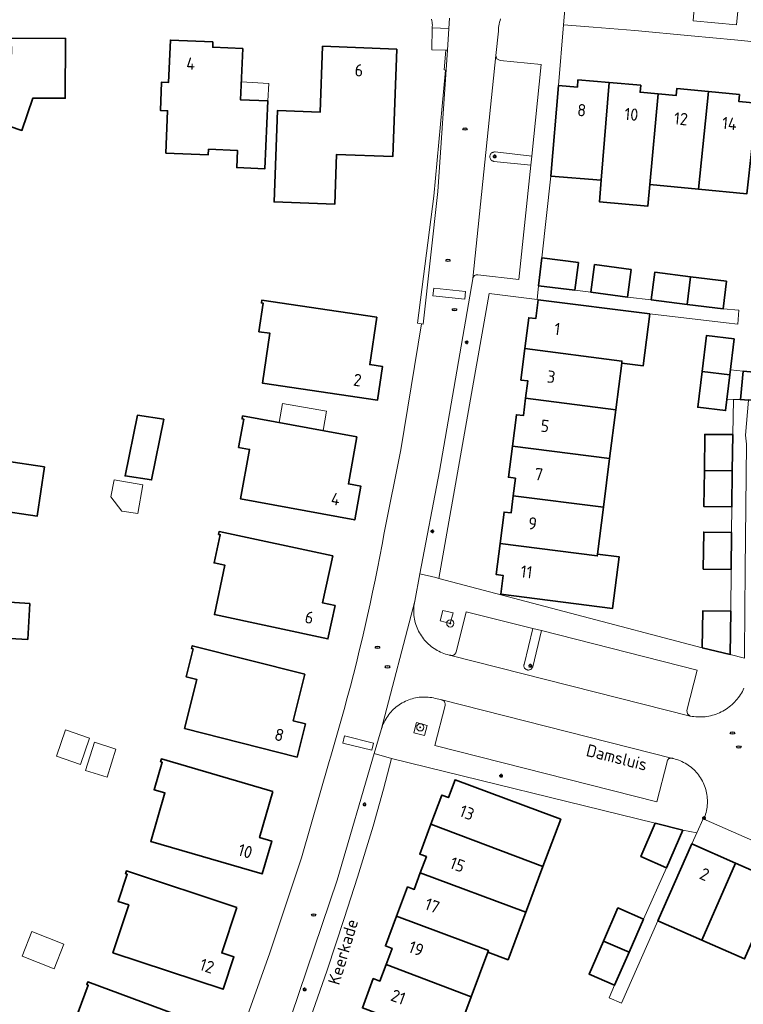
# Model space of a CAD drawing. Header units: metres. Extents: x 152610 to 160096, y 456114 to 462495.
# Tile 826 of 938: x 157560 to 157640, y 461806 to 461915. Entities that reach past the tile are written whole.
import ezdxf
from ezdxf.enums import TextEntityAlignment as Align

# ---------------------------------------------------------------- set-up
doc = ezdxf.new("R2010")
doc.units = ezdxf.units.M
doc.header["$LTSCALE"] = 0.5
doc.layers.get('0').update_dxf_attribs({"linetype": 'CONTINUOUS'})
for name, color, linetype, lineweight in [('B-PV-GR-BOOM-S', 251, 'CONTINUOUS', 25), ('B-PV-IE-MEUBILAIR-S', 251, 'CONTINUOUS', 25), ('B-PV-OG-BEBOUWING-GV', 6, 'CONTINUOUS', 35), ('B-PV-OG-BEBOUWING-T18', 1, 'CONTINUOUS', 18), ('B-PV-OG-BEBOUWING_OVERBOUWING-GV', 251, 'CONTINUOUS', 18), ('B-PV-OG-BEBOUWING_SCHUUR-GV', 251, 'CONTINUOUS', 18), ('B-PV-OG-TERREIN_BEGROEID-GV', 251, 'CONTINUOUS', 18), ('B-PV-OG-TOPOGRAFIE-T18', 1, 'CONTINUOUS', 18), ('B-PV-VH-OPENVERHARDING_BETONSTRAATSTEEN-GV', 251, 'CONTINUOUS', 18), ('B-PV-VH-OPENVERHARDING_TEGEL-GV', 251, 'CONTINUOUS', 18)]:
    doc.layers.add(name, color=color, linetype=linetype, lineweight=lineweight)
doc.styles.add('NLCS-ISO', font='NLCS-ISO.ttf')
doc.styles.add('NLCS-ISO-M750-T18', font='NLCS-ISO.ttf', dxfattribs={"height": 1.35})

# ---------------------------------------------------------------- blocks, each defined once
blk = doc.blocks.new('SIE-MEUBILAIR_PAAL_LICHTMAST-SO')
for points in [[(-0.62, 0), (-1, 0)], [(-0.71, 0.71), (-0.44, 0.44)], [(0, 1), (0, 0.62)], [(0.44, 0.44), (0.71, 0.71)], [(1, 0), (0.62, 0)], [(-0.71, -0.71), (-0.44, -0.44)], [(0, -0.62), (0, -1)], [(0.44, -0.44), (0.71, -0.71)]]:
    blk.add_lwpolyline(points)
blk.add_circle((0, 0), 0.5)
blk = doc.blocks.new('SIE-MEUBILAIR_PUT_RIOOLPUT-SO')
blk.add_ellipse((0, 0), major_axis=(1.25, 0), ratio=0.54)
at = {"style": 'NLCS-ISO'}
blk.add_text('ri', height=0.75, dxfattribs=at).set_placement((-0.04, 0.07), align=Align.MIDDLE_CENTER)
blk = doc.blocks.new('SGR-BOOM_GBKN-SO')
at = {"linetype": 'ByBlock', "lineweight": 18}
h = blk.add_hatch(color=0, dxfattribs=at)
h.dxf.hatch_style = 1
edge = h.paths.add_edge_path()
edge.add_arc((0, 0), 0.25, 0, 360)
at = {"color": 0, "linetype": 'ByBlock', "lineweight": 18}
for radius in [2, 0.25]:
    blk.add_circle((0, 0), radius, dxfattribs=at)
at = {"color": 0, "linetype": 'ByBlock', "lineweight": 18, "style": 'NLCS-ISO'}
blk.add_attdef('SOORT', (2.5, 0), '', height=1.5, dxfattribs=at)

msp = doc.modelspace()

# ---------------------------------------------------------------- linework, layer by layer
at = {"layer": 'B-PV-OG-BEBOUWING-GV', "flags": 128}
for points in [[(157558.83, 461911.03), (157552.147, 461913.229), (157551.512, 461911.343), (157549.806, 461911.918), (157547.907, 461906.279), (157546.582, 461902.346), (157547.416, 461902.065), (157553.086, 461900.126), (157554.567, 461904.475), (157559.964, 461902.636), (157561.169, 461906.182), (157564.758, 461906.194), (157564.779, 461912.791), (157558.783, 461912.828)], [(157581.031, 461912.408), (157576.34, 461912.597), (157576.152, 461907.925), (157575.354, 461907.956), (157575.235, 461904.841), (157576.034, 461904.809), (157575.845, 461900.137), (157580.526, 461899.947), (157580.552, 461900.555), (157583.744, 461900.409), (157583.658, 461898.532), (157586.743, 461898.391), (157587.081, 461905.895), (157584.073, 461906.027), (157584.315, 461911.659), (157581.008, 461911.81)], [(157601.323, 461911.611), (157593.133, 461911.924), (157592.845, 461904.638), (157588.153, 461904.818), (157587.768, 461894.753), (157594.46, 461894.494), (157594.676, 461899.995), (157600.868, 461899.751)], [(157624.732, 461907.912), (157621.284, 461908.2), (157621.222, 461907.425), (157619.133, 461907.591), (157618.307, 461897.604), (157623.855, 461897.135)], [(157628.21, 461907.621), (157624.732, 461907.912), (157623.855, 461897.135), (157623.662, 461894.755), (157628.998, 461894.292), (157629.217, 461896.683), (157630.133, 461906.662), (157628.142, 461906.845)], [(157635.661, 461906.929), (157632.178, 461907.258), (157632.106, 461906.481), (157630.133, 461906.662), (157629.217, 461896.683), (157634.576, 461896.155)], [(157639.09, 461906.606), (157635.661, 461906.929), (157634.576, 461896.155), (157639.891, 461895.632), (157641, 461905.632), (157639.014, 461905.83)], [(157621.325, 461888.058), (157617.299, 461888.576), (157616.932, 461885.51), (157620.934, 461885.013)], [(157627.147, 461887.3), (157623.107, 461887.85), (157622.694, 461884.81), (157626.734, 461884.261)], [(157633.686, 461886.501), (157629.744, 461886.99), (157629.367, 461883.945), (157633.308, 461883.456)], [(157637.658, 461886.009), (157633.686, 461886.501), (157633.308, 461883.456), (157637.279, 461882.964)], [(157599.105, 461882.043), (157586.435, 461883.926), (157586.387, 461883.608), (157586.575, 461883.579), (157586.101, 461880.443), (157587.318, 461880.262), (157586.502, 461874.763), (157599.171, 461872.882), (157599.724, 461876.607), (157598.328, 461876.814)], [(157629.218, 461882.401), (157616.899, 461883.971), (157616.63, 461881.883), (157615.859, 461881.984), (157615.425, 461878.572), (157626.139, 461877.21), (157626.109, 461876.977), (157628.489, 461876.678)], [(157638.501, 461879.647), (157635.445, 461880.014), (157634.97, 461876.04), (157638.025, 461875.679)], [(157626.139, 461877.21), (157615.425, 461878.572), (157614.985, 461875.106), (157615.758, 461875.006), (157615.514, 461873.099), (157625.457, 461871.835), (157626.109, 461876.977)], [(157638.025, 461875.679), (157634.97, 461876.04), (157634.499, 461872.102), (157637.553, 461871.739)], [(157643.534, 461875.711), (157639.505, 461876.103), (157639.195, 461872.961), (157640.084, 461872.889), (157640.088, 461872.939), (157643.249, 461872.644)], [(157625.457, 461871.835), (157615.514, 461873.099), (157615.27, 461871.187), (157614.496, 461871.283), (157614.057, 461867.823), (157624.776, 461866.461)], [(157575.629, 461870.786), (157572.701, 461871.221), (157571.34, 461864.534), (157574.269, 461864.099)], [(157596.912, 461868.851), (157584.311, 461871.146), (157584.253, 461870.831), (157584.44, 461870.797), (157583.866, 461867.679), (157585.075, 461867.46), (157584.078, 461861.993), (157596.676, 461859.693), (157597.354, 461863.4), (157595.966, 461863.653)], [(157638.345, 461869.088), (157635.267, 461869.123), (157635.222, 461865.151), (157638.3, 461865.114)], [(157624.776, 461866.461), (157614.057, 461867.823), (157613.621, 461864.386), (157614.395, 461864.288), (157614.149, 461862.35), (157624.094, 461861.086)], [(157562.451, 461865.522), (157553.535, 461866.847), (157552.729, 461861.421), (157561.644, 461860.097)], [(157638.3, 461865.114), (157635.222, 461865.151), (157635.177, 461861.15), (157638.254, 461861.116)], [(157624.094, 461861.086), (157614.149, 461862.35), (157613.907, 461860.449), (157613.133, 461860.546), (157612.692, 461857.074), (157623.413, 461855.711), (157623.44, 461855.927)], [(157594.238, 461855.711), (157581.715, 461858.401), (157581.648, 461858.092), (157581.833, 461858.051), (157581.164, 461854.951), (157582.363, 461854.687), (157581.196, 461849.252), (157593.718, 461846.564), (157594.509, 461850.245), (157593.128, 461850.541)], [(157638.226, 461858.306), (157635.149, 461858.343), (157635.1, 461854.257), (157638.177, 461854.222)], [(157623.413, 461855.711), (157612.692, 461857.074), (157612.26, 461853.669), (157613.036, 461853.574), (157612.787, 461851.484), (157625.089, 461849.916), (157625.819, 461855.624), (157623.44, 461855.927)], [(157560.852, 461850.483), (157556.864, 461850.714), (157556.633, 461846.733), (157560.623, 461846.503)], [(157638.131, 461849.621), (157635.05, 461849.642), (157634.984, 461845.593), (157638.064, 461844.848)], [(157591.169, 461842.664), (157578.752, 461845.815), (157578.674, 461845.505), (157578.851, 461845.458), (157578.073, 461842.382), (157579.266, 461842.079), (157577.899, 461836.689), (157590.313, 461833.538), (157591.24, 461837.189), (157589.87, 461837.537)], [(157587.649, 461829.74), (157575.352, 461833.321), (157575.262, 461833.017), (157575.445, 461832.964), (157574.554, 461829.921), (157575.735, 461829.575), (157574.179, 461824.238), (157586.475, 461820.651), (157587.528, 461824.269), (157586.172, 461824.663)], [(157617.111, 461827.535), (157607.733, 461831.033), (157607.001, 461829.069), (157606.272, 461829.344), (157605.066, 461826.119), (157617.414, 461821.449), (157619.391, 461826.672)], [(157617.414, 461821.449), (157605.066, 461826.119), (157603.837, 461822.835), (157604.567, 461822.562), (157603.902, 461820.773), (157615.54, 461816.428), (157615.605, 461816.602)], [(157632.848, 461825.47), (157629.789, 461826.226), (157628.22, 461822.558), (157631.036, 461821.312)], [(157638.665, 461821.839), (157633.835, 461823.957), (157630.103, 461815.473), (157634.942, 461813.351)], [(157583.66, 461816.959), (157571.497, 461820.976), (157571.397, 461820.675), (157571.578, 461820.615), (157570.581, 461817.61), (157571.749, 461817.223), (157570.001, 461811.946), (157582.159, 461807.92), (157583.344, 461811.497), (157582.007, 461811.94)], [(157643.364, 461819.778), (157638.665, 461821.839), (157634.942, 461813.351), (157639.66, 461811.282)], [(157615.54, 461816.428), (157603.902, 461820.773), (157603.223, 461818.946), (157602.492, 461819.216), (157601.283, 461815.982), (157611.41, 461812.22), (157611.336, 461812.021), (157613.584, 461811.186)], [(157628.516, 461815.669), (157625.695, 461816.9), (157624.1, 461813.244), (157626.922, 461812.015)], [(157611.41, 461812.22), (157601.283, 461815.982), (157600.059, 461812.707), (157600.789, 461812.436), (157600.125, 461810.644), (157609.495, 461807.084), (157611.336, 461812.021)], [(157626.922, 461812.015), (157624.1, 461813.244), (157622.507, 461809.593), (157625.328, 461808.363)], [(157609.495, 461807.084), (157600.125, 461810.644), (157599.451, 461808.828), (157598.718, 461809.098), (157597.516, 461805.872), (157607.618, 461802.051)], [(157579.238, 461804.304), (157567.223, 461808.736), (157567.114, 461808.44), (157567.289, 461808.376), (157566.189, 461805.411), (157567.341, 461804.984), (157565.417, 461799.768), (157577.433, 461795.335), (157578.734, 461798.867), (157577.412, 461799.352)]]:
    msp.add_lwpolyline(points, close=True, dxfattribs=at)
at = {"layer": 'B-PV-OG-BEBOUWING_OVERBOUWING-GV', "flags": 128}
for points in [[(157587.192, 461907.811), (157584.157, 461907.987), (157584.073, 461906.027), (157587.081, 461905.895)], [(157639.505, 461876.103), (157638.092, 461876.241), (157638.025, 461875.679), (157637.704, 461872.996), (157638.42, 461872.974), (157639.195, 461872.961)], [(157570.338, 461834.412), (157567.96, 461835.161), (157566.98, 461832.048), (157569.358, 461831.299)]]:
    msp.add_lwpolyline(points, close=True, dxfattribs=at)
at = {"layer": 'B-PV-OG-BEBOUWING_SCHUUR-GV', "flags": 128}
for points in [[(157593.545, 461871.686), (157588.693, 461872.511), (157588.337, 461870.413), (157593.179, 461869.531)], [(157573.294, 461863.567), (157570.129, 461864.092), (157569.782, 461862.246), (157570.995, 461860.654), (157572.745, 461860.379)], [(157567.418, 461835.631), (157564.776, 461836.538), (157563.773, 461833.617), (157566.415, 461832.71)], [(157564.608, 461812.9), (157561.065, 461814.291), (157559.999, 461811.573), (157563.541, 461810.183)]]:
    msp.add_lwpolyline(points, close=True, dxfattribs=at)
at = {"layer": 'B-PV-OG-TERREIN_BEGROEID-GV', "flags": 128}
for points in [[(157606.084, 461848.569), (157607.207, 461848.275), (157607.513, 461849.422), (157606.375, 461849.714)], [(157603.203, 461836.199), (157604.369, 461835.9), (157604.641, 461837.018), (157603.496, 461837.341)]]:
    msp.add_lwpolyline(points, close=True, dxfattribs=at)
at = {"layer": 'B-PV-VH-OPENVERHARDING_BETONSTRAATSTEEN-GV', "flags": 128}
for points in [[(157612.751, 461914.949), (157612.692, 461914.758), (157612.641, 461914.564), (157612.598, 461914.369), (157612.563, 461914.172), (157612.535, 461913.973), (157612.516, 461913.774), (157612.504, 461913.574), (157612.228, 461910.899), (157612.353, 461910.53), (157612.695, 461910.343), (157617.234, 461909.898), (157616.179, 461899.783), (157616.104, 461898.812), (157614.759, 461886.212), (157610.235, 461886.714), (157610.177, 461886.718), (157610.114, 461886.716), (157610.053, 461886.705), (157609.993, 461886.686), (157609.937, 461886.66), (157609.884, 461886.626), (157609.835, 461886.587), (157609.793, 461886.541), (157609.756, 461886.491), (157609.726, 461886.436), (157609.703, 461886.378), (157609.688, 461886.317), (157609.681, 461886.255), (157606.03, 461865.053), (157603.859, 461853.743), (157605.619, 461853.319), (157605.937, 461853.236), (157611.48, 461884.662), (157616.792, 461883.984), (157616.932, 461885.51), (157617.299, 461888.576), (157618.307, 461897.604), (157619.133, 461907.591), (157619.694, 461914.291), (157620.033, 461918.132)], [(157620.033, 461918.132), (157619.694, 461914.291), (157622.952, 461914.021), (157627.551, 461913.646), (157633.76, 461913.082), (157638.539, 461912.625), (157644.718, 461912.008)], [(157639, 461916.522), (157638.775, 461914.292), (157633.976, 461914.739), (157634.187, 461917.01)], [(157607.131, 461915.011), (157607.055, 461913.89), (157606.892, 461911.484), (157605.838, 461895.9), (157604.213, 461881.291), (157604.048, 461881.306), (157601.765, 461867.431), (157599.917, 461858.276), (157599.677, 461856.964), (157599.43, 461855.654), (157599.174, 461854.346), (157598.911, 461853.038), (157598.64, 461851.733), (157598.361, 461850.429), (157598.074, 461849.127), (157597.78, 461847.827), (157597.477, 461846.528), (157597.167, 461845.231), (157596.849, 461843.937), (157596.523, 461842.644), (157596.19, 461841.353), (157595.849, 461840.064), (157595.5, 461838.777), (157595.143, 461837.492), (157594.779, 461836.209), (157594.407, 461834.929), (157594.027, 461833.651), (157593.841, 461833.035), (157590.816, 461822.43), (157587.314, 461811.953), (157581.23, 461794.929)], [(157588.85, 461802.581), (157594.743, 461819.945), (157598.824, 461833.919), (157599.593, 461836.55), (157603.283, 461850.744), (157603.859, 461853.743), (157606.03, 461865.053), (157609.681, 461886.255), (157609.688, 461886.317), (157612.228, 461910.899), (157612.504, 461913.574), (157612.516, 461913.774), (157612.535, 461913.973), (157612.563, 461914.172), (157612.598, 461914.369), (157612.641, 461914.564), (157612.692, 461914.758), (157612.751, 461914.949)], [(157639.591, 461841.146), (157639.504, 461840.959), (157639.41, 461840.775), (157639.31, 461840.594), (157639.202, 461840.418), (157639.087, 461840.246), (157638.966, 461840.079), (157638.839, 461839.916), (157638.705, 461839.759), (157638.566, 461839.607), (157638.42, 461839.46), (157638.269, 461839.319), (157638.113, 461839.184), (157637.952, 461839.055), (157637.785, 461838.933), (157637.615, 461838.817), (157637.439, 461838.707), (157637.26, 461838.605), (157637.077, 461838.51), (157636.89, 461838.422), (157636.7, 461838.341), (157636.507, 461838.267), (157636.311, 461838.201), (157636.113, 461838.143), (157635.913, 461838.092), (157635.711, 461838.049), (157635.507, 461838.014), (157635.302, 461837.987), (157635.097, 461837.968), (157634.89, 461837.957), (157634.684, 461837.954), (157634.477, 461837.959), (157634.271, 461837.972), (157634.066, 461837.993), (157633.861, 461838.021), (157633.658, 461838.058), (157607.26, 461844.746), (157607.219, 461844.757), (157607.075, 461844.788), (157606.88, 461844.837), (157606.688, 461844.894), (157606.498, 461844.958), (157606.31, 461845.03), (157606.126, 461845.109), (157605.945, 461845.195), (157605.768, 461845.289), (157605.594, 461845.389), (157605.425, 461845.497), (157605.26, 461845.611), (157605.099, 461845.732), (157604.944, 461845.859), (157604.794, 461845.992), (157604.649, 461846.131), (157604.51, 461846.275), (157604.376, 461846.425), (157604.249, 461846.58), (157604.128, 461846.74), (157604.014, 461846.905), (157603.906, 461847.075), (157603.805, 461847.248), (157603.711, 461847.425), (157603.625, 461847.606), (157603.545, 461847.79), (157603.473, 461847.978), (157603.408, 461848.168), (157603.351, 461848.36), (157603.302, 461848.554), (157603.261, 461848.751), (157603.227, 461848.949), (157603.201, 461849.148), (157603.184, 461849.348), (157603.174, 461849.548), (157603.172, 461849.749), (157603.178, 461849.949), (157603.193, 461850.149), (157603.215, 461850.349), (157603.245, 461850.547), (157603.283, 461850.744), (157599.593, 461836.55), (157599.616, 461836.63), (157599.676, 461836.819), (157599.744, 461837.005), (157599.819, 461837.189), (157599.902, 461837.369), (157599.991, 461837.546), (157600.088, 461837.72), (157600.192, 461837.889), (157600.302, 461838.054), (157600.42, 461838.214), (157600.543, 461838.37), (157600.672, 461838.52), (157600.808, 461838.665), (157600.949, 461838.804), (157601.096, 461838.938), (157601.248, 461839.066), (157601.405, 461839.187), (157601.567, 461839.302), (157601.733, 461839.41), (157601.904, 461839.512), (157602.078, 461839.606), (157602.256, 461839.694), (157602.438, 461839.774), (157602.622, 461839.847), (157602.81, 461839.912), (157603, 461839.97), (157603.192, 461840.02), (157603.386, 461840.063), (157603.581, 461840.097), (157603.778, 461840.124), (157603.976, 461840.142), (157604.174, 461840.153), (157604.372, 461840.155), (157604.571, 461840.15), (157604.769, 461840.137), (157604.966, 461840.115), (157605.162, 461840.086), (157605.357, 461840.049), (157605.551, 461840.004), (157605.742, 461839.951), (157606.26, 461839.838), (157631.585, 461833.426), (157631.597, 461833.425), (157631.655, 461833.415), (157631.712, 461833.398), (157631.734, 461833.388), (157631.823, 461833.367), (157632.014, 461833.317), (157632.203, 461833.259), (157632.389, 461833.194), (157632.573, 461833.12), (157632.753, 461833.04), (157632.931, 461832.952), (157633.104, 461832.857), (157633.273, 461832.756), (157633.439, 461832.647), (157633.599, 461832.532), (157633.755, 461832.41), (157633.906, 461832.282), (157634.052, 461832.149), (157634.192, 461832.009), (157634.326, 461831.864), (157634.454, 461831.714), (157634.576, 461831.558), (157634.692, 461831.398), (157634.801, 461831.233), (157634.904, 461831.064), (157634.999, 461830.891), (157635.087, 461830.714), (157635.169, 461830.534), (157635.242, 461830.35), (157635.309, 461830.164), (157635.367, 461829.975), (157635.419, 461829.784), (157635.462, 461829.592), (157635.497, 461829.397), (157635.525, 461829.201), (157635.544, 461829.005), (157635.556, 461828.807), (157635.56, 461828.61), (157635.555, 461828.412), (157635.543, 461828.215), (157635.523, 461828.018), (157635.494, 461827.822), (157635.458, 461827.628), (157635.414, 461827.435), (157635.362, 461827.245), (157635.303, 461827.056), (157635.256, 461826.924), (157635.205, 461826.793), (157635.071, 461826.713), (157683.028, 461805.675)]]:
    msp.add_lwpolyline(points, dxfattribs=at)
for points in [[(157639, 461916.522), (157634.187, 461917.01), (157633.976, 461914.739), (157638.775, 461914.292)], [(157606.892, 461911.484), (157606.714, 461911.499), (157606.524, 461909.306), (157606.666, 461909.272), (157605.403, 461895.395), (157603.601, 461881.373), (157604.048, 461881.306), (157604.213, 461881.291), (157605.838, 461895.9)], [(157612.353, 461910.53), (157612.228, 461910.899), (157609.688, 461886.317), (157609.703, 461886.378), (157609.726, 461886.436), (157609.756, 461886.491), (157609.793, 461886.541), (157609.835, 461886.587), (157609.884, 461886.626), (157609.937, 461886.66), (157609.993, 461886.686), (157610.053, 461886.705), (157610.114, 461886.716), (157610.177, 461886.718), (157610.235, 461886.714), (157614.759, 461886.212), (157616.104, 461898.812), (157612.024, 461899.225), (157611.961, 461899.238), (157611.9, 461899.258), (157611.841, 461899.286), (157611.787, 461899.321), (157611.737, 461899.362), (157611.693, 461899.409), (157611.655, 461899.461), (157611.624, 461899.517), (157611.6, 461899.577), (157611.583, 461899.64), (157611.574, 461899.704), (157611.574, 461899.768), (157611.581, 461899.832), (157611.596, 461899.895), (157611.619, 461899.955), (157611.649, 461900.012), (157611.686, 461900.065), (157611.729, 461900.113), (157611.778, 461900.156), (157611.831, 461900.192), (157611.889, 461900.221), (157611.95, 461900.242), (157612.013, 461900.256), (157612.077, 461900.262), (157612.137, 461900.261), (157616.179, 461899.783), (157617.234, 461909.898), (157612.695, 461910.343)], [(157612.137, 461900.261), (157612.077, 461900.262), (157612.013, 461900.256), (157611.95, 461900.242), (157611.889, 461900.221), (157611.831, 461900.192), (157611.778, 461900.156), (157611.729, 461900.113), (157611.686, 461900.065), (157611.649, 461900.012), (157611.619, 461899.955), (157611.596, 461899.895), (157611.581, 461899.832), (157611.574, 461899.768), (157611.574, 461899.704), (157611.583, 461899.64), (157611.6, 461899.577), (157611.624, 461899.517), (157611.655, 461899.461), (157611.693, 461899.409), (157611.737, 461899.362), (157611.787, 461899.321), (157611.841, 461899.286), (157611.9, 461899.258), (157611.961, 461899.238), (157612.024, 461899.225), (157616.104, 461898.812), (157616.179, 461899.783)], [(157605.374, 461885.247), (157608.897, 461884.877), (157608.809, 461884.038), (157605.286, 461884.408)], [(157608.897, 461884.877), (157605.374, 461885.247), (157605.286, 461884.408), (157608.809, 461884.038)], [(157616.306, 461847.7), (157608.95, 461849.536), (157607.843, 461845.098), (157607.823, 461845.039), (157607.795, 461844.982), (157607.761, 461844.93), (157607.72, 461844.882), (157607.674, 461844.84), (157607.622, 461844.804), (157607.567, 461844.776), (157607.508, 461844.754), (157607.447, 461844.74), (157607.384, 461844.734), (157607.322, 461844.736), (157607.26, 461844.746), (157633.658, 461838.058), (157633.346, 461838.287), (157633.279, 461838.667), (157634.419, 461843.127), (157617.271, 461847.484), (157616.289, 461843.499), (157616.269, 461843.439), (157616.242, 461843.383), (157616.207, 461843.33), (157616.166, 461843.282), (157616.12, 461843.24), (157616.068, 461843.204), (157616.013, 461843.175), (157615.954, 461843.153), (157615.892, 461843.139), (157615.83, 461843.133), (157615.767, 461843.135), (157615.705, 461843.144), (157615.645, 461843.162), (157615.587, 461843.187), (157615.533, 461843.219), (157615.483, 461843.257), (157615.439, 461843.302), (157615.401, 461843.352), (157615.369, 461843.406), (157615.345, 461843.464), (157615.328, 461843.525), (157615.319, 461843.587), (157615.318, 461843.65), (157615.325, 461843.712), (157615.334, 461843.753)], [(157617.271, 461847.484), (157616.306, 461847.7), (157615.334, 461843.753), (157615.325, 461843.712), (157615.318, 461843.65), (157615.319, 461843.587), (157615.328, 461843.525), (157615.345, 461843.464), (157615.369, 461843.406), (157615.401, 461843.352), (157615.439, 461843.302), (157615.483, 461843.257), (157615.533, 461843.219), (157615.587, 461843.187), (157615.645, 461843.162), (157615.705, 461843.144), (157615.767, 461843.135), (157615.83, 461843.133), (157615.892, 461843.139), (157615.954, 461843.153), (157616.013, 461843.175), (157616.068, 461843.204), (157616.12, 461843.24), (157616.166, 461843.282), (157616.207, 461843.33), (157616.242, 461843.383), (157616.269, 461843.439), (157616.289, 461843.499)], [(157631.585, 461833.426), (157606.26, 461839.838), (157606.32, 461839.819), (157606.378, 461839.793), (157606.431, 461839.759), (157606.48, 461839.72), (157606.523, 461839.674), (157606.561, 461839.623), (157606.591, 461839.568), (157606.615, 461839.509), (157606.63, 461839.448), (157606.638, 461839.386), (157606.638, 461839.323), (157606.63, 461839.26), (157606.624, 461839.233), (157605.49, 461834.817), (157629.974, 461828.602), (157631.115, 461833.012), (157631.122, 461833.071), (157631.137, 461833.128), (157631.159, 461833.183), (157631.189, 461833.234), (157631.225, 461833.281), (157631.267, 461833.322), (157631.315, 461833.358), (157631.366, 461833.386), (157631.422, 461833.408), (157631.479, 461833.421), (157631.538, 461833.427)], [(157595.555, 461835.857), (157598.745, 461835.082), (157598.554, 461834.297), (157595.364, 461835.073)], [(157598.745, 461835.082), (157595.555, 461835.857), (157595.364, 461835.073), (157598.554, 461834.297)]]:
    msp.add_lwpolyline(points, close=True, dxfattribs=at)
at = {"layer": 'B-PV-VH-OPENVERHARDING_TEGEL-GV', "flags": 128}
for points in [[(157605.149, 461914.898), (157605.18, 461914.741), (157605.203, 461914.582), (157605.218, 461914.423), (157605.226, 461914.262), (157605.225, 461914.102), (157605.216, 461913.942), (157607.055, 461913.89), (157607.131, 461915.011)], [(157639.641, 461844.425), (157638.064, 461844.848), (157634.984, 461845.593), (157605.937, 461853.236), (157605.619, 461853.319), (157603.859, 461853.743), (157603.283, 461850.744), (157603.245, 461850.547), (157603.215, 461850.349), (157603.193, 461850.149), (157603.178, 461849.949), (157603.172, 461849.749), (157603.174, 461849.548), (157603.184, 461849.348), (157603.201, 461849.148), (157603.227, 461848.949), (157603.261, 461848.751), (157603.302, 461848.554), (157603.351, 461848.36), (157603.408, 461848.168), (157603.473, 461847.978), (157603.545, 461847.79), (157603.625, 461847.606), (157603.711, 461847.425), (157603.805, 461847.248), (157603.906, 461847.075), (157604.014, 461846.905), (157604.128, 461846.74), (157604.249, 461846.58), (157604.376, 461846.425), (157604.51, 461846.275), (157604.649, 461846.131), (157604.794, 461845.992), (157604.944, 461845.859), (157605.099, 461845.732), (157605.26, 461845.611), (157605.425, 461845.497), (157605.594, 461845.389), (157605.768, 461845.289), (157605.945, 461845.195), (157606.126, 461845.109), (157606.31, 461845.03), (157606.498, 461844.958), (157606.688, 461844.894), (157606.88, 461844.837), (157607.075, 461844.788), (157607.219, 461844.757), (157607.26, 461844.746), (157607.322, 461844.736), (157607.384, 461844.734), (157607.447, 461844.74), (157607.508, 461844.754), (157607.567, 461844.776), (157607.622, 461844.804), (157607.674, 461844.84), (157607.72, 461844.882), (157607.761, 461844.93), (157607.795, 461844.982), (157607.823, 461845.039), (157607.843, 461845.098), (157608.95, 461849.536), (157616.306, 461847.7), (157617.271, 461847.484), (157634.419, 461843.127), (157633.279, 461838.667), (157633.346, 461838.287), (157633.658, 461838.058), (157633.861, 461838.021), (157634.066, 461837.993), (157634.271, 461837.972), (157634.477, 461837.959), (157634.684, 461837.954), (157634.89, 461837.957), (157635.097, 461837.968), (157635.302, 461837.987), (157635.507, 461838.014), (157635.711, 461838.049), (157635.913, 461838.092), (157636.113, 461838.143), (157636.311, 461838.201), (157636.507, 461838.267), (157636.7, 461838.341), (157636.89, 461838.422), (157637.077, 461838.51), (157637.26, 461838.605), (157637.439, 461838.707), (157637.615, 461838.817), (157637.785, 461838.933), (157637.952, 461839.055), (157638.113, 461839.184), (157638.269, 461839.319), (157638.42, 461839.46), (157638.566, 461839.607), (157638.705, 461839.759), (157638.839, 461839.916), (157638.966, 461840.079), (157639.087, 461840.246), (157639.202, 461840.418), (157639.31, 461840.594), (157639.41, 461840.775), (157639.504, 461840.959), (157639.591, 461841.146)]]:
    msp.add_lwpolyline(points, dxfattribs=at)
for points in [[(157607.055, 461913.89), (157605.216, 461913.942), (157605.182, 461911.541), (157606.714, 461911.499), (157606.892, 461911.484)], [(157620.934, 461885.013), (157616.932, 461885.51), (157616.792, 461883.984), (157616.899, 461883.971), (157629.218, 461882.401), (157637.629, 461881.436), (157638.912, 461881.289), (157639.009, 461882.817), (157637.279, 461882.964), (157633.308, 461883.456), (157629.367, 461883.945), (157626.734, 461884.261), (157622.694, 461884.81)], [(157639.195, 461872.961), (157638.42, 461872.974), (157638.345, 461869.088), (157638.3, 461865.114), (157638.254, 461861.116), (157638.226, 461858.306), (157638.177, 461854.222), (157638.131, 461849.621), (157638.064, 461844.848), (157639.641, 461844.425), (157639.648, 461844.988), (157639.73, 461854.273), (157639.874, 461868.022), (157639.753, 461869.027), (157640.084, 461872.889)], [(157606.084, 461848.569), (157606.375, 461849.714), (157607.513, 461849.422), (157607.207, 461848.275)], [(157604.571, 461840.15), (157604.372, 461840.155), (157604.174, 461840.153), (157603.976, 461840.142), (157603.778, 461840.124), (157603.581, 461840.097), (157603.386, 461840.063), (157603.192, 461840.02), (157603, 461839.97), (157602.81, 461839.912), (157602.622, 461839.847), (157602.438, 461839.774), (157602.256, 461839.694), (157602.078, 461839.606), (157601.904, 461839.512), (157601.733, 461839.41), (157601.567, 461839.302), (157601.405, 461839.187), (157601.248, 461839.066), (157601.096, 461838.938), (157600.949, 461838.804), (157600.808, 461838.665), (157600.672, 461838.52), (157600.543, 461838.37), (157600.42, 461838.214), (157600.302, 461838.054), (157600.192, 461837.889), (157600.088, 461837.72), (157599.991, 461837.546), (157599.902, 461837.369), (157599.819, 461837.189), (157599.744, 461837.005), (157599.676, 461836.819), (157599.616, 461836.63), (157599.593, 461836.55), (157598.824, 461833.919), (157600.74, 461833.365), (157629.789, 461826.226), (157632.848, 461825.47), (157634.375, 461825.161), (157635.071, 461826.713), (157635.205, 461826.793), (157635.256, 461826.924), (157635.303, 461827.056), (157635.362, 461827.245), (157635.414, 461827.435), (157635.458, 461827.628), (157635.494, 461827.822), (157635.523, 461828.018), (157635.543, 461828.215), (157635.555, 461828.412), (157635.56, 461828.61), (157635.556, 461828.807), (157635.544, 461829.005), (157635.525, 461829.201), (157635.497, 461829.397), (157635.462, 461829.592), (157635.419, 461829.784), (157635.367, 461829.975), (157635.309, 461830.164), (157635.242, 461830.35), (157635.169, 461830.534), (157635.087, 461830.714), (157634.999, 461830.891), (157634.904, 461831.064), (157634.801, 461831.233), (157634.692, 461831.398), (157634.576, 461831.558), (157634.454, 461831.714), (157634.326, 461831.864), (157634.192, 461832.009), (157634.052, 461832.149), (157633.906, 461832.282), (157633.755, 461832.41), (157633.599, 461832.532), (157633.439, 461832.647), (157633.273, 461832.756), (157633.104, 461832.857), (157632.931, 461832.952), (157632.753, 461833.04), (157632.573, 461833.12), (157632.389, 461833.194), (157632.203, 461833.259), (157632.014, 461833.317), (157631.823, 461833.367), (157631.734, 461833.388), (157631.712, 461833.398), (157631.655, 461833.415), (157631.597, 461833.425), (157631.585, 461833.426), (157631.538, 461833.427), (157631.479, 461833.421), (157631.422, 461833.408), (157631.366, 461833.386), (157631.315, 461833.358), (157631.267, 461833.322), (157631.225, 461833.281), (157631.189, 461833.234), (157631.159, 461833.183), (157631.137, 461833.128), (157631.122, 461833.071), (157631.115, 461833.012), (157629.974, 461828.602), (157605.49, 461834.817), (157606.624, 461839.233), (157606.63, 461839.26), (157606.638, 461839.323), (157606.638, 461839.386), (157606.63, 461839.448), (157606.615, 461839.509), (157606.591, 461839.568), (157606.561, 461839.623), (157606.523, 461839.674), (157606.48, 461839.72), (157606.431, 461839.759), (157606.378, 461839.793), (157606.32, 461839.819), (157606.26, 461839.838), (157605.742, 461839.951), (157605.551, 461840.004), (157605.357, 461840.049), (157605.162, 461840.086), (157604.966, 461840.115), (157604.769, 461840.137)], [(157603.203, 461836.199), (157603.496, 461837.341), (157604.641, 461837.018), (157604.369, 461835.9)], [(157600.74, 461833.365), (157598.824, 461833.919), (157594.743, 461819.945), (157588.85, 461802.581), (157584.686, 461791.149), (157586.549, 461790.48), (157588.363, 461795.38), (157589.92, 461799.62), (157592.057, 461805.516), (157593.633, 461810.04), (157595.518, 461815.747), (157596.973, 461820.305), (157598.684, 461825.914), (157599.834, 461829.993)], [(157634.375, 461825.161), (157632.848, 461825.47), (157631.036, 461821.312), (157628.516, 461815.669), (157626.922, 461812.015), (157625.328, 461808.363), (157624.731, 461806.997), (157626.091, 461806.388), (157630.103, 461815.473), (157633.835, 461823.957)]]:
    msp.add_lwpolyline(points, close=True, dxfattribs=at)

# ---------------------------------------------------------------- block references
at = {"layer": 'B-PV-GR-BOOM-S', "xscale": 0.2, "yscale": 0.2, "zscale": 0.2}
for p in [(157607.207, 461848.275), (157603.899, 461836.813)]:
    msp.add_blockref('SGR-BOOM_GBKN-SO', p, dxfattribs=at)
at = {"layer": 'B-PV-IE-MEUBILAIR-S', "xscale": 0.2, "yscale": 0.2, "zscale": 0.2}
for name, p in [('SIE-MEUBILAIR_PUT_RIOOLPUT-SO', (157608.834, 461902.802)), ('SIE-MEUBILAIR_PAAL_LICHTMAST-SO', (157612.097, 461899.77)), ('SIE-MEUBILAIR_PUT_RIOOLPUT-SO', (157606.947, 461888.324)), ('SIE-MEUBILAIR_PUT_RIOOLPUT-SO', (157607.661, 461882.865)), ('SIE-MEUBILAIR_PAAL_LICHTMAST-SO', (157609.013, 461879.274)), ('SIE-MEUBILAIR_PAAL_LICHTMAST-SO', (157605.227, 461858.422)), ('SIE-MEUBILAIR_PUT_RIOOLPUT-SO', (157599.171, 461845.639)), ('SIE-MEUBILAIR_PAAL_LICHTMAST-SO', (157616.029, 461843.602)), ('SIE-MEUBILAIR_PUT_RIOOLPUT-SO', (157600.292, 461843.485)), ('SIE-MEUBILAIR_PUT_RIOOLPUT-SO', (157638.323, 461836.191)), ('SIE-MEUBILAIR_PUT_RIOOLPUT-SO', (157639.018, 461834.635)), ('SIE-MEUBILAIR_PAAL_LICHTMAST-SO', (157612.813, 461831.476)), ('SIE-MEUBILAIR_PAAL_LICHTMAST-SO', (157597.748, 461828.31)), ('SIE-MEUBILAIR_PAAL_LICHTMAST-SO', (157635.187, 461826.8)), ('SIE-MEUBILAIR_PUT_RIOOLPUT-SO', (157592.14, 461816.107)), ('SIE-MEUBILAIR_PAAL_LICHTMAST-SO', (157591.141, 461807.905))]:
    msp.add_blockref(name, p, dxfattribs=at)

# ---------------------------------------------------------------- texts
at = {"layer": 'B-PV-OG-BEBOUWING-T18', "style": 'NLCS-ISO-M750-T18'}
for s, rotation, p in [('4', 357.7, (157578.585, 461910.005)), ('6', 357.8, (157597.133, 461909.269)), ('8', 355.2, (157621.697, 461904.872)), ('10', 355.2, (157627.175, 461904.409)), ('12', 354.6, (157632.639, 461903.917)), ('14', 354.6, (157637.988, 461903.41)), ('1', 352.7, (157619.007, 461880.744)), ('3', 352.8, (157618.336, 461875.47)), ('2', 351.6, (157596.975, 461875.112)), ('5', 352.8, (157617.646, 461870.047)), ('7', 352.8, (157616.97, 461864.722)), ('4', 349.6, (157594.556, 461861.996)), ('9', 352.8, (157616.281, 461859.297)), ('11', 352.8, (157615.613, 461853.961)), ('6', 347.9, (157591.669, 461848.93)), ('8', 345.7, (157588.353, 461835.979)), ('13', 339.5, (157609.048, 461827.408)), ('10', 343.8, (157584.601, 461823.159)), ('15', 339.5, (157608, 461821.673)), ('2', 336.3, (157635.246, 461820.608)), ('17', 339.5, (157605.217, 461817.144)), ('19', 339.5, (157603.452, 461812.412)), ('12', 341.7, (157580.378, 461810.495)), ('21', 339.5, (157601.47, 461807.088))]:
    msp.add_text(s, height=1.35, rotation=rotation, dxfattribs=at).set_placement(p, align=Align.MIDDLE)
at = {"layer": 'B-PV-OG-TOPOGRAFIE-T18', "style": 'NLCS-ISO-M750-T18'}
for s, rotation, p in [('Damsluis', 345.8, (157625.576, 461833.501)), ('Keerkade', 73.5, (157595.364, 461812.056))]:
    msp.add_text(s, height=1.35, rotation=rotation, dxfattribs=at).set_placement(p, align=Align.MIDDLE)

doc.saveas('drawing.dxf')
